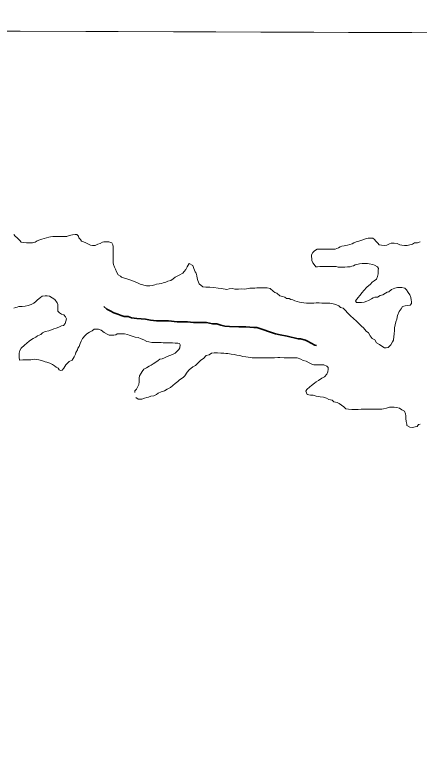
# Model space of a CAD drawing. Extents: x 553962 to 842807, y 8883888 to 9032388.
# Drawn here: x 585840 to 586825, y 8908228 to 8910009 of the extents above; entities that cross this region are included whole.
import ezdxf

# ---------------------------------------------------------------- set-up
doc = ezdxf.new("R2010")
doc.units = 0
doc.header["$LTSCALE"] = 200
doc.linetypes.add('LONG_DASH_SHORT_DASH', pattern=[9.9, 6, -1.2, 1.5, -1.2])
doc.layers.add('6', color=7, linetype='Continuous', lineweight=13)

msp = doc.modelspace()

# ---------------------------------------------------------------- linework, layer by layer
at = {"layer": '6'}
msp.add_line((574653.9, 8910009.3), (626625.7, 8909822.1), dxfattribs=at)
msp.add_lwpolyline([(596575.8, 8909932.4), (585614.8, 8909969.8), (585583.8, 8898914.4), (596544.8, 8898874.9)], close=True, dxfattribs=at)
for points in [[(586265.2, 8909404), (586265.2, 8909404), (586260.4, 8909396.2), (586256.9, 8909390), (586252.6, 8909384.7), (586252.6, 8909384.7), (586249.9, 8909380.6), (586249.9, 8909380.6), (586240.9, 8909376.1), (586235.8, 8909373.2), (586230.8, 8909371.2), (586226.3, 8909366.7), (586220.3, 8909363.3), (586213.2, 8909361.3), (586208.7, 8909358.8), (586202.2, 8909357.4), (586197.7, 8909355.4), (586192.2, 8909354.9), (586185.7, 8909354), (586181.7, 8909352.5), (586174.7, 8909351.1), (586169.1, 8909350.1), (586161.6, 8909350.1), (586161.6, 8909350.1), (586161.6, 8909350.1), (586161.6, 8909350.1), (586146.3, 8909354.2), (586137.4, 8909358.2), (586131.7, 8909360.3), (586125.8, 8909362.8), (586116.2, 8909366.2), (586107.5, 8909368.4), (586100.8, 8909371.1), (586097.8, 8909373.1), (586092.3, 8909377.1), (586088.4, 8909383.7), (586085.9, 8909390.7), (586083.5, 8909395.2), (586081, 8909401.7), (586080, 8909405.8), (586080.1, 8909409.8), (586080.1, 8909416.3), (586080.1, 8909420.8), (586080.2, 8909428.8), (586080.3, 8909438.3), (586080.3, 8909445.8), (586079.4, 8909449.8), (586076.9, 8909454.3), (586069.9, 8909456.9), (586065.9, 8909456.9), (586061.9, 8909456.9), (586057.9, 8909457), (586053.9, 8909456), (586048.4, 8909453), (586042.9, 8909451.6), (586036.3, 8909448.1), (586030.3, 8909448.1), (586025.3, 8909448.7), (586020.3, 8909451.2), (586013.9, 8909454.2), (586008.4, 8909456.8), (586002.9, 8909458.3), (586000.9, 8909462.3), (585997, 8909466.4), (585996, 8909470.4), (585992, 8909474.9), (585988, 8909474.4), (585981.5, 8909474), (585977.5, 8909473), (585973.5, 8909472.1), (585967.5, 8909470.1), (585963.5, 8909470.1), (585957, 8909470.2), (585951, 8909470.2), (585946.5, 8909470.2), (585942, 8909470.2), (585938, 8909470.3), (585933.5, 8909469.8), (585927.9, 8909469.3), (585923.9, 8909468.4), (585917.9, 8909466.9), (585912.4, 8909464.9), (585906.4, 8909463.5), (585901.9, 8909462), (585895.3, 8909459), (585890.8, 8909456.1), (585883.8, 8909454.6), (585879.8, 8909454.1), (585873.3, 8909454.2), (585869.3, 8909454.2), (585862.3, 8909455.3), (585856.3, 8909455.8), (585852.8, 8909460.3), (585846.9, 8909466.9), (585841.9, 8909470.9), (585838.5, 8909474.9)], [(586739.3, 8909448.3), (586732.8, 8909448.8), (586727.8, 8909449.9), (586723.8, 8909453.9), (586719.4, 8909458.4), (586716.4, 8909462.5), (586711.9, 8909465.5), (586705.4, 8909465.5), (586700.9, 8909465.6), (586696.9, 8909465.1), (586691.4, 8909463.6), (586684.9, 8909461.2), (586677.8, 8909458.7), (586671.8, 8909456.8), (586665.8, 8909454.3), (586661.8, 8909452.3), (586656.3, 8909450.8), (586650.3, 8909448.9), (586646.3, 8909448.4), (586642.2, 8909446.9), (586636.2, 8909446.5), (586632.2, 8909445), (586628.2, 8909442.5), (586624.2, 8909440.6), (586620.2, 8909439.1), (586616.2, 8909439.1), (586612.2, 8909439.1), (586607.2, 8909439.2), (586600.7, 8909439.2), (586594.7, 8909439.2), (586590.7, 8909439.3), (586584.7, 8909439.3), (586580.7, 8909439.3), (586576.7, 8909438.9), (586570.1, 8909435.4), (586566.3, 8909431.1), (586563, 8909425.1)], [(586826.9, 8909456.7), (586820.4, 8909454.8), (586813.4, 8909454.3), (586808.4, 8909451.3), (586802.3, 8909449.9), (586795.8, 8909447.9), (586789.3, 8909448), (586782.8, 8909448.5), (586777.3, 8909449.6), (586770.8, 8909452.6), (586764.3, 8909453.6), (586760.3, 8909453.7), (586756.3, 8909453.7), (586752.3, 8909451.7), (586745.8, 8909448.8), (586739.3, 8909448.3)], [(586563, 8909425.1), (586563.4, 8909411.5), (586565.9, 8909405.5), (586569.4, 8909401.5), (586573.3, 8909396.4), (586577.3, 8909396.4), (586583.3, 8909396.9), (586587.3, 8909396.8), (586594.3, 8909396.8), (586602.3, 8909396.8), (586607.8, 8909396.7), (586612.3, 8909396.7), (586616.8, 8909396.7), (586622.8, 8909396.6), (586627.3, 8909395.6), (586631.3, 8909395.6), (586638.3, 8909395.5), (586643.8, 8909395.5), (586650.4, 8909395.9), (586656.9, 8909396.4), (586660.9, 8909397.9), (586664.9, 8909398.8), (586668.9, 8909400.8), (586672.9, 8909401.8), (586679.4, 8909403.8), (586685.9, 8909404.2), (586690.4, 8909404.2), (586698.9, 8909404.1), (586703.4, 8909403.6), (586711.9, 8909401.5), (586716.4, 8909400), (586723.4, 8909396.4), (586725.4, 8909391.9), (586725.3, 8909387.9), (586725.3, 8909382.9), (586724.8, 8909378.9), (586723.7, 8909372.4), (586721.2, 8909366.4), (586715.1, 8909361.9), (586710.6, 8909359), (586706, 8909354.1), (586697.5, 8909346.4), (586689.8, 8909338.6), (586686.1, 8909333.6), (586680, 8909326.7), (586676, 8909321.7), (586669.9, 8909313.2), (586672.4, 8909309.2), (586676.4, 8909309.2), (586680.4, 8909309.1), (586684.4, 8909309.1), (586690.9, 8909310.1), (586697.4, 8909312.5), (586701.4, 8909314.5), (586708.5, 8909318.5), (586712.5, 8909320.9), (586716.5, 8909322.4), (586723, 8909322.4), (586729.5, 8909326.3), (586736.1, 8909328.3), (586742.6, 8909332.3), (586746.6, 8909334.7), (586750.6, 8909335.7), (586757.2, 8909340.7), (586765.2, 8909344.6), (586771.7, 8909345.6), (586778.2, 8909345.5), (586782.7, 8909345.5), (586790.2, 8909344.5), (586793.7, 8909339.9), (586798.1, 8909333.9), (586802.1, 8909328.4), (586804.5, 8909321.8), (586805.5, 8909315.8), (586806, 8909311.3), (586805.9, 8909307.3), (586802.9, 8909302.8), (586795.9, 8909302.4), (586790.9, 8909301.4), (586784.4, 8909299.9), (586780.8, 8909293.9), (586776.3, 8909287.5), (586772.2, 8909278), (586770.6, 8909269), (586767.6, 8909262.5), (586766, 8909255), (586765, 8909248), (586764.4, 8909242), (586764.3, 8909232.5), (586763.3, 8909227), (586762.2, 8909218), (586759.7, 8909213.5), (586755.6, 8909206.5), (586749.1, 8909200), (586744.6, 8909199.6), (586740.6, 8909199.6), (586734.1, 8909203.6), (586728.1, 8909207.2), (586721.2, 8909211.2), (586717.2, 8909218.3), (586710.2, 8909221.8)], [(586710.2, 8909221.8), (586705.8, 8909228.4), (586701.8, 8909235.4), (586695.9, 8909239.4), (586692.9, 8909244), (586688.9, 8909248), (586684.5, 8909252), (586672.3, 8909264), (586658, 8909277.1), (586649.5, 8909285.3), (586646.1, 8909289.3), (586639.6, 8909295.9), (586633.1, 8909297.4), (586629.6, 8909301.4), (586623.2, 8909304), (586618.7, 8909305.5), (586612.2, 8909307.1), (586607.7, 8909308.1), (586603.2, 8909308.1), (586599.2, 8909308.1), (586594.2, 8909308.2), (586588.2, 8909308.2), (586581.7, 8909308.3), (586574.2, 8909308.3), (586568.7, 8909307.8), (586562.2, 8909307.9), (586555.7, 8909307.9), (586550.2, 8909308), (586544.2, 8909308.5), (586538.2, 8909309.1), (586533.7, 8909310.6), (586527.7, 8909312.1), (586522.2, 8909313.2), (586517.7, 8909315.7), (586512.7, 8909316.7), (586508.2, 8909318.8), (586502.2, 8909318.8), (586497.7, 8909322.8), (586492.2, 8909324.4), (586485.8, 8909325.4), (586478.8, 8909332.5), (586473.8, 8909333.5), (586469.3, 8909337), (586462.4, 8909343.6), (586455, 8909345.3), (586444.2, 8909345.3), (586444.2, 8909345.3), (586444.2, 8909345.3), (586444.2, 8909345.3), (586444.2, 8909345.3), (586444.2, 8909345.3), (586429.8, 8909345.3), (586424.7, 8909344.6), (586424.7, 8909344.6), (586412.5, 8909343.9), (586400.9, 8909341.7), (586393, 8909342.4), (586385.1, 8909341.7), (586376.4, 8909341.7), (586370.6, 8909343.1), (586362.7, 8909342.4), (586356.9, 8909341), (586356.9, 8909341), (586343.9, 8909343.1), (586336, 8909343.9), (586325.2, 8909346), (586325.2, 8909346), (586325.2, 8909346), (586315.8, 8909347.1), (586309.8, 8909346.6), (586305.3, 8909346.6), (586298.3, 8909347.2), (586289.8, 8909354.7), (586289.8, 8909354.7), (586289.8, 8909354.7), (586289.8, 8909354.7), (586286.2, 8909362.6), (586284.8, 8909368.4), (586284.1, 8909374.1), (586281.9, 8909380.6), (586279.7, 8909384.2), (586276.8, 8909392.2), (586274, 8909399.4), (586274, 8909399.4), (586265.2, 8909404)], [(585838.4, 8909295.9), (585842.4, 8909296.9), (585846.9, 8909297.9), (585850.9, 8909299.4), (585858.4, 8909299.8), (585866, 8909300.8), (585873.5, 8909302.2), (585881, 8909304.2), (585887.5, 8909307.6), (585892.1, 8909312.1), (585896.1, 8909315.6), (585903.1, 8909321.6), (585907.2, 8909324.5), (585914.7, 8909326), (585919.7, 8909325.9), (585925.2, 8909324.9), (585931.9, 8909320.9), (585938.1, 8909316.6), (585944.2, 8909308.9), (585944.2, 8909308.9), (585945.5, 8909304.8), (585945.5, 8909297.7), (585945.4, 8909293.7), (585945.9, 8909288.7), (585949.9, 8909284.7), (585954.3, 8909281.2), (585960.3, 8909279.1), (585964.5, 8909274.8), (585966.8, 8909269.6), (585965.2, 8909264.1), (585963.7, 8909258.1)], [(585963.7, 8909258.1), (585959.6, 8909253.6), (585954.1, 8909253.1), (585948.1, 8909249.2), (585941.6, 8909247.2), (585936.1, 8909245.2), (585930, 8909243.3), (585924, 8909240.8), (585915, 8909238.9), (585908.5, 8909235.9), (585903.9, 8909231.9), (585895.9, 8909228.5), (585891.9, 8909225.5), (585885.4, 8909222), (585881.3, 8909219.1), (585875.8, 8909215.6), (585869.8, 8909210.6), (585864.2, 8909205.6), (585856.4, 8909198.5), (585853, 8909192.6), (585851.5, 8909186.3), (585851.5, 8909186.3), (585851.5, 8909176.6), (585852.6, 8909169.2)], [(585852.6, 8909169.2), (585860.8, 8909169.9), (585871.2, 8909170.3), (585880.2, 8909169.9), (585889.8, 8909171.4), (585899.2, 8909169.9), (585908.1, 8909167.3), (585914.4, 8909165.4), (585918.9, 8909164.3), (585926.3, 8909162.1), (585926.3, 8909162.1), (585932.7, 8909158.8), (585937.5, 8909155.4), (585941.6, 8909152.4), (585946.4, 8909149.8), (585948.7, 8909145.7), (585952.4, 8909144.2), (585956.1, 8909145.3), (585960.1, 8909149.8), (585965.2, 8909157.7), (585969.2, 8909162.2), (585973.3, 8909165.7), (585980.8, 8909169.6), (585985.3, 8909177.1), (585988.9, 8909183.6), (585989.4, 8909187.6), (585993.5, 8909194.1), (585994, 8909198.1), (585997.6, 8909202.6), (586000.1, 8909209.6), (586002.2, 8909215.6), (586005.7, 8909222.1), (586011.8, 8909229.5), (586015.8, 8909233.5), (586022.3, 8909237), (586029.3, 8909240.4), (586033.9, 8909244.4), (586040.4, 8909244.3), (586044.4, 8909244.3), (586051.4, 8909242.3), (586058.3, 8909236.7), (586065.8, 8909232.7), (586070.3, 8909230.1), (586077.3, 8909230.1), (586081.8, 8909230.1), (586086.3, 8909230.5), (586090.3, 8909233), (586094.3, 8909233), (586101.3, 8909232.9), (586107.8, 8909232.9), (586114.8, 8909231.8), (586119.3, 8909230.3), (586126.8, 8909227.8), (586133.8, 8909225.2), (586141.3, 8909224.2), (586148.3, 8909221.1), (586155.2, 8909218.6), (586162.2, 8909215), (586166.7, 8909213.5), (586174.2, 8909211.9), (586178.7, 8909211.9), (586182.7, 8909211.9), (586189.2, 8909211.8), (586196.7, 8909211.8), (586202.2, 8909211.7), (586210.2, 8909211.7), (586219.7, 8909211.1), (586224.2, 8909211.1), (586230.7, 8909210.5), (586237.2, 8909210.5), (586241.7, 8909210), (586243, 8909206.1), (586242.1, 8909199.4), (586240, 8909195.2), (586236.2, 8909191.4), (586236.2, 8909191.4), (586231.4, 8909186.3), (586224.9, 8909182.9), (586218.4, 8909180.5), (586211.3, 8909177.8), (586205.5, 8909175), (586199.3, 8909172.6), (586193.9, 8909171.7), (586189.9, 8909168.2), (586183.8, 8909164.3), (586177.3, 8909160.3), (586172.3, 8909156.8), (586167.8, 8909154.4), (586161.7, 8909150.4), (586154.7, 8909147), (586150.7, 8909142), (586148.1, 8909137.5), (586144.1, 8909131.5), (586143.5, 8909125.5), (586143.5, 8909121.5), (586143.5, 8909116.5), (586142.4, 8909110), (586139.9, 8909105.5), (586137.3, 8909099), (586133.3, 8909095), (586132.8, 8909091)], [(586135.2, 8909078.5), (586141.3, 8909074.1), (586149.9, 8909074.6), (586156.2, 8909076.5), (586161.9, 8909078.4), (586166.3, 8909079.4), (586171.6, 8909081.3), (586179.2, 8909082.2), (586185.5, 8909086.1), (586189.8, 8909089), (586197, 8909092.3), (586197, 8909092.3), (586197, 8909092.3), (586205.2, 8909094.7), (586211.9, 8909098.6), (586219.6, 8909102.9), (586225.4, 8909107.7), (586231.1, 8909112.5), (586237.9, 8909117.3), (586241.7, 8909121.1), (586250.5, 8909127.3), (586254.5, 8909131.2), (586260.6, 8909140.2), (586265.1, 8909145.7), (586273.7, 8909153.2), (586280.2, 8909156.1), (586286.8, 8909163.1), (586293.3, 8909169.6), (586299.9, 8909173.5), (586306.4, 8909180.5), (586313.4, 8909181.9), (586319.5, 8909185.9), (586326, 8909186.9), (586330, 8909186.8), (586334, 8909186.8), (586342, 8909186.2), (586349.5, 8909186.2), (586354, 8909185.7), (586359.5, 8909185.1), (586367.5, 8909184.1), (586375, 8909183), (586381, 8909181.5), (586388.5, 8909180.4), (586395.9, 8909178.4), (586403.4, 8909177.3), (586408.4, 8909176.3), (586418.4, 8909175.2), (586422.4, 8909175.2), (586430.4, 8909175.2), (586435.4, 8909175.1), (586443.4, 8909175.1), (586447.9, 8909175), (586454.4, 8909175), (586459.4, 8909175), (586468.5, 8909174.9), (586473, 8909174.9), (586481, 8909175.3), (586485.5, 8909175.3), (586496, 8909175.2), (586509.5, 8909175.1), (586523, 8909175), (586527.5, 8909174.5), (586537, 8909171.4), (586542.4, 8909168.4), (586549.4, 8909166.9), (586556.9, 8909162.8), (586563.9, 8909159.2), (586568.4, 8909158.2), (586573.9, 8909158.2), (586578.9, 8909158.2), (586585.4, 8909158.1), (586592.9, 8909157.6), (586600.3, 8909155), (586603.3, 8909151), (586603.3, 8909147), (586602.7, 8909140.5), (586600.2, 8909135), (586594.2, 8909128.5), (586587.6, 8909125.5), (586580.1, 8909119.6), (586574.1, 8909116.6), (586570, 8909113.1), (586562.5, 8909107.7), (586558.5, 8909104.2), (586551.4, 8909097.7), (586549.1, 8909093.5), (586549.1, 8909093.5), (586549.1, 8909093.5), (586552.6, 8909086), (586560.1, 8909084.5), (586566.5, 8909084), (586574, 8909082), (586584, 8909080), (586592, 8909079.1), (586598.9, 8909076.6), (586604.9, 8909073.6), (586612.9, 8909071.6), (586617.4, 8909068.1), (586624.9, 8909066.1), (586629.8, 8909063.6), (586635.8, 8909059.6)], [(586635.8, 8909059.6), (586641.3, 8909055.6), (586646.1, 8909051.1), (586652.6, 8909050), (586660.6, 8909049.5), (586666.1, 8909049.4), (586672.6, 8909049.4), (586676.6, 8909049.3), (586683.6, 8909050.3), (586687.6, 8909050.3), (586696.1, 8909050.2), (586700.1, 8909050.2), (586706.6, 8909050.2), (586711.6, 8909050.1), (586719.1, 8909050.1), (586724.1, 8909050), (586734.1, 8909050), (586738.1, 8909050.9), (586745.1, 8909052.4), (586752.2, 8909054.9), (586759.7, 8909054.8), (586763.7, 8909054.8), (586769.7, 8909054.2), (586776.7, 8909052.2), (586782.6, 8909048.7), (586789.1, 8909045.1), (586791.1, 8909039.1), (586792, 8909034.1), (586792, 8909027.6), (586792.9, 8909020), (586794.4, 8909014), (586794.8, 8909010), (586801.8, 8909006), (586808.8, 8909005.9), (586815.3, 8909006.9), (586819.8, 8909008.3), (586823.4, 8909012.8), (586827.4, 8909013.8)]]:
    msp.add_lwpolyline(points, dxfattribs=at)
at = {"layer": '6', "linetype": 'LONG_DASH_SHORT_DASH', "lineweight": 35}
for points in [[(586171, 8909266.2), (586158.6, 8909269.3), (586148.1, 8909269.8), (586138.1, 8909270.9), (586125.1, 8909272), (586116.6, 8909275), (586107.1, 8909275.6), (586099.6, 8909278.1), (586091.6, 8909280.7), (586082.2, 8909284.2), (586072.7, 8909289.3), (586065.2, 8909293.3), (586057.3, 8909299.8)], [(586574.8, 8909205.2), (586570.6, 8909206), (586553.2, 8909215.2), (586548.2, 8909217.7), (586535.7, 8909220.7), (586530.2, 8909221.3), (586503.8, 8909227.9), (586486.3, 8909230.5), (586475.3, 8909233.6), (586429.4, 8909248.3), (586422.4, 8909248.9), (586403.4, 8909250), (586385.9, 8909250.6), (586363.4, 8909250.7), (586352, 8909251.7), (586342.5, 8909254.3), (586332.5, 8909257.3), (586321.5, 8909257.9), (586307.5, 8909260.5), (586290, 8909260.6), (586275.5, 8909261.2), (586261, 8909262.2), (586245, 8909262.3), (586236, 8909262.4), (586214.5, 8909265), (586207.5, 8909265), (586200, 8909265.1), (586185.5, 8909265.1), (586171, 8909266.2)]]:
    msp.add_lwpolyline(points, dxfattribs=at)

doc.saveas('drawing.dxf')
